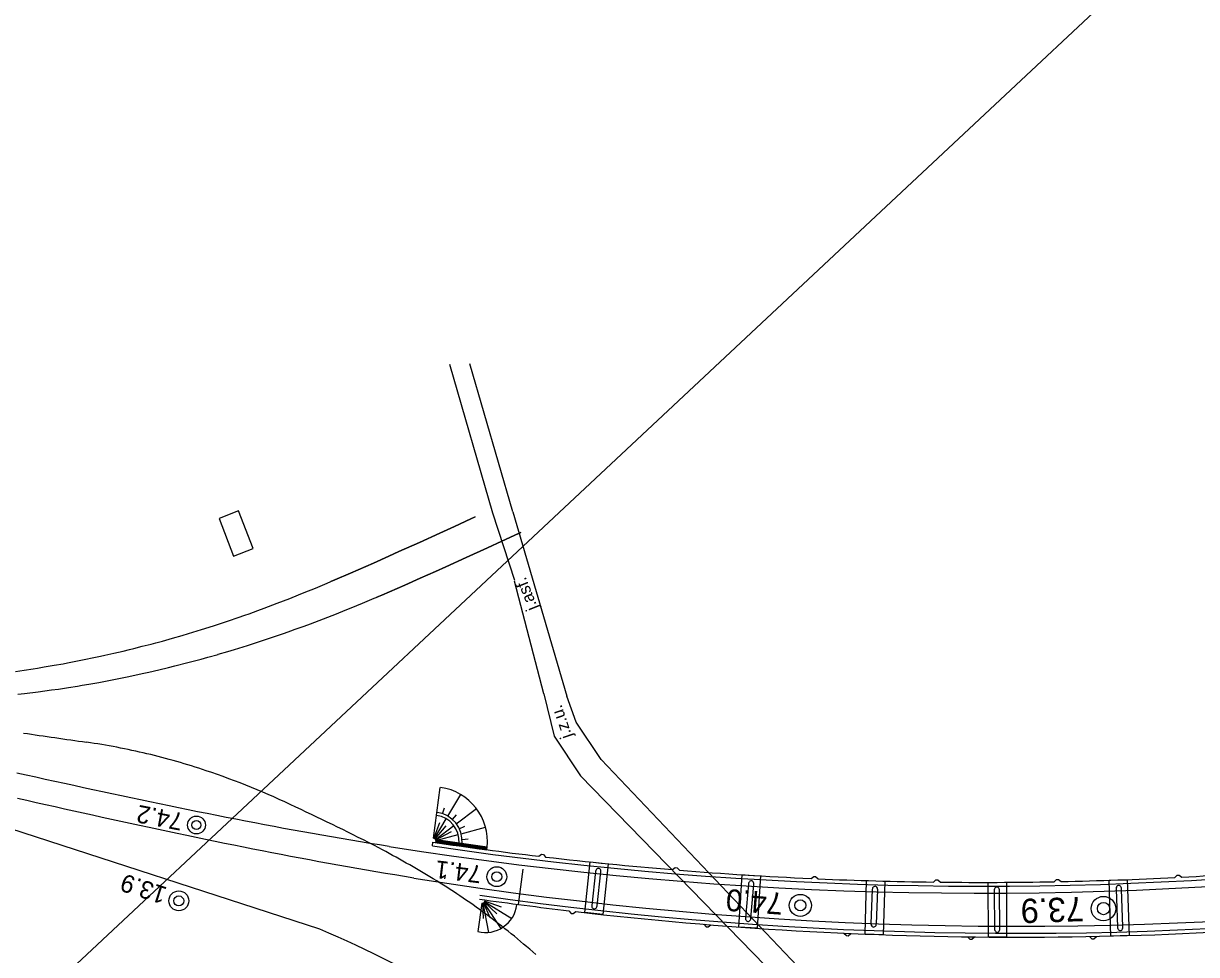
# Model space of a CAD drawing. Extents: x 6541740 to 6566395, y 5525066 to 5530361.
# Drawn here: x 6554203.1 to 6554299.8, y 5525284.7 to 5525361.5 of the extents above; entities that cross this region are included whole.
import ezdxf

# ---------------------------------------------------------------- set-up
doc = ezdxf.new("R2010")
doc.units = 0
for name, color, linetype in [('Domyślna', 7, 'Continuous'), ('ps_wymiarowanie', 7, 'Continuous'), ('TOR_PRZEK_P-komponent', 7, 'Continuous'), ('TOR_PS_P-chodniki i place ładunkowe', 7, 'Continuous'), ('TOR_PS_T-rowy otwarte nieumocnione', 7, 'Continuous'), ('TOR_PS_T-wypelnienia', 7, 'Continuous'), ('TOR_RAMKI-ramka+tabelka 1', 7, 'Continuous'), ('TOR_W-warstwa dodatkowa 2', 7, 'Continuous')]:
    doc.layers.add(name, color=color, linetype=linetype)

# ---------------------------------------------------------------- blocks, each defined once
blk = doc.blocks.new('4010_1')
at = {"layer": 'Domyślna'}
for radius in [0.75, 0.375]:
    blk.add_circle((0, 0), radius, dxfattribs=at)

msp = doc.modelspace()

# ---------------------------------------------------------------- linework, layer by layer
at = {"layer": 'ps_wymiarowanie'}
msp.add_lwpolyline([(6554220.436, 5525317.58), (6554222.047, 5525318.206), (6554220.847, 5525321.299), (6554219.235, 5525320.674)], close=True, dxfattribs=at)
at = {"layer": 'TOR_PRZEK_P-komponent'}
msp.add_line((6554227.542, 5525286.815), (6554197.471, 5525296.584), dxfattribs=at)
for points in [[(6554233.254, 5525293.639), (6554232.462, 5525293.765), (6554231.671, 5525293.894), (6554230.88, 5525294.024), (6554230.089, 5525294.157), (6554229.298, 5525294.291), (6554228.508, 5525294.427), (6554227.718, 5525294.565), (6554226.928, 5525294.704), (6554226.139, 5525294.846), (6554225.35, 5525294.989), (6554224.561, 5525295.133), (6554223.773, 5525295.28), (6554222.985, 5525295.428), (6554222.197, 5525295.577), (6554221.409, 5525295.728), (6554220.622, 5525295.88), (6554219.835, 5525296.034), (6554219.048, 5525296.189), (6554218.262, 5525296.345), (6554217.475, 5525296.503), (6554216.689, 5525296.662), (6554215.904, 5525296.822), (6554215.118, 5525296.984), (6554214.333, 5525297.146), (6554213.548, 5525297.31), (6554212.763, 5525297.474), (6554211.979, 5525297.64), (6554211.194, 5525297.807), (6554210.41, 5525297.974), (6554209.626, 5525298.143), (6554208.842, 5525298.312), (6554208.059, 5525298.483), (6554207.275, 5525298.654), (6554206.492, 5525298.826), (6554205.709, 5525298.998), (6554204.926, 5525299.171), (6554204.143, 5525299.345), (6554203.361, 5525299.52), (6554202.578, 5525299.695)], [(6554235.289, 5525291.034), (6554234.506, 5525291.161), (6554233.723, 5525291.29), (6554232.94, 5525291.421), (6554232.158, 5525291.553), (6554231.377, 5525291.688), (6554230.595, 5525291.824), (6554229.814, 5525291.962), (6554229.033, 5525292.101), (6554228.252, 5525292.243), (6554227.472, 5525292.386), (6554226.692, 5525292.53), (6554225.912, 5525292.676), (6554225.133, 5525292.824), (6554224.354, 5525292.973), (6554223.575, 5525293.124), (6554222.797, 5525293.276), (6554222.018, 5525293.429), (6554221.24, 5525293.584), (6554220.462, 5525293.739), (6554219.685, 5525293.897), (6554218.908, 5525294.055), (6554218.13, 5525294.215), (6554217.354, 5525294.375), (6554216.577, 5525294.537), (6554215.801, 5525294.7), (6554215.025, 5525294.864), (6554214.249, 5525295.029), (6554213.473, 5525295.194), (6554212.697, 5525295.361), (6554211.922, 5525295.529), (6554211.147, 5525295.697), (6554210.372, 5525295.866), (6554209.597, 5525296.036), (6554208.822, 5525296.207), (6554208.048, 5525296.378), (6554207.273, 5525296.55), (6554206.499, 5525296.723), (6554205.725, 5525296.896), (6554204.951, 5525297.07), (6554204.177, 5525297.244), (6554203.403, 5525297.418), (6554202.629, 5525297.593)]]:
    msp.add_lwpolyline(points, dxfattribs=at)
for centre, radius, start, end in [((6554282.16, 5525602.288), 312.5, 260.99633, 292.47468), ((6554285.041, 5525600.561), 313.5, 260.86861, 292.93573), ((6554201.408, 5525223.226), 68.75, 46.02682, 67.65809)]:
    msp.add_arc(centre, radius, start, end, dxfattribs=at)
at = {"layer": 'TOR_PS_P-chodniki i place ładunkowe'}
msp.add_lwpolyline([(6554978.64, 5525612.763), (6554394.635, 5525066.011), (6554198.488, 5525275.523), (6554782.493, 5525822.275)], close=True, dxfattribs=at)
at = {"layer": 'TOR_PS_T-rowy otwarte nieumocnione'}
for points in [[(6554202.456, 5525308.065), (6554203.187, 5525308.173), (6554203.189, 5525308.173), (6554203.92, 5525308.285), (6554204.285, 5525308.344), (6554204.833, 5525308.433), (6554205.651, 5525308.573), (6554205.653, 5525308.574), (6554206.384, 5525308.705), (6554206.749, 5525308.772), (6554207.296, 5525308.876), (6554208.113, 5525309.038), (6554208.115, 5525309.039), (6554208.931, 5525309.207), (6554209.474, 5525309.323), (6554209.835, 5525309.403), (6554210.557, 5525309.565), (6554210.559, 5525309.566), (6554211.344, 5525309.749), (6554211.869, 5525309.876), (6554212.218, 5525309.961), (6554212.915, 5525310.136), (6554212.915, 5525310.137), (6554213.652, 5525310.327), (6554214.02, 5525310.425), (6554214.571, 5525310.574), (6554215.394, 5525310.803), (6554215.397, 5525310.804), (6554216.197, 5525311.034), (6554216.728, 5525311.192), (6554217.083, 5525311.298), (6554217.79, 5525311.515), (6554217.791, 5525311.515), (6554218.779, 5525311.828), (6554219.273, 5525311.988), (6554220.01, 5525312.233), (6554220.012, 5525312.234), (6554220.818, 5525312.51), (6554221.355, 5525312.697), (6554221.712, 5525312.824), (6554222.424, 5525313.082), (6554222.957, 5525313.278), (6554223.312, 5525313.411), (6554224.021, 5525313.68), (6554225.08, 5525314.091), (6554225.784, 5525314.371), (6554226.253, 5525314.56), (6554227.188, 5525314.942), (6554227.189, 5525314.943), (6554228.146, 5525315.342), (6554228.452, 5525315.472), (6554228.441, 5525315.467), (6554228.783, 5525315.612), (6554230.055, 5525316.159), (6554230.689, 5525316.436), (6554231.956, 5525316.995), (6554233.219, 5525317.56), (6554234.061, 5525317.939), (6554235.742, 5525318.701), (6554235.742, 5525318.701), (6554237.42, 5525319.466), (6554237.42, 5525319.467), (6554238.631, 5525320.025), (6554238.631, 5525320.025), (6554239.992, 5525320.652), (6554239.992, 5525320.652), (6554240.347, 5525320.815)], [(6554240.347, 5525320.815), (6554239.992, 5525320.652), (6554239.992, 5525320.652), (6554238.631, 5525320.025), (6554238.631, 5525320.025), (6554237.42, 5525319.467), (6554237.42, 5525319.466), (6554235.742, 5525318.701), (6554235.742, 5525318.701), (6554234.061, 5525317.939), (6554233.219, 5525317.56), (6554231.956, 5525316.995), (6554230.689, 5525316.436), (6554230.055, 5525316.159), (6554228.783, 5525315.612), (6554228.441, 5525315.467)], [(6554202.656, 5525306.181), (6554203.214, 5525306.247), (6554204.329, 5525306.388), (6554204.33, 5525306.389), (6554205.445, 5525306.539), (6554206.002, 5525306.618), (6554206.834, 5525306.743), (6554206.836, 5525306.743), (6554207.58, 5525306.861), (6554207.952, 5525306.922), (6554208.508, 5525307.017), (6554209.34, 5525307.166), (6554209.342, 5525307.166), (6554210.162, 5525307.322), (6554210.708, 5525307.43), (6554211.797, 5525307.653), (6554211.798, 5525307.653), (6554212.899, 5525307.888), (6554213.449, 5525308.009), (6554214.27, 5525308.197), (6554214.272, 5525308.198), (6554215.068, 5525308.39), (6554215.597, 5525308.521), (6554216.654, 5525308.793), (6554216.656, 5525308.793), (6554217.77, 5525309.089), (6554218.327, 5525309.241), (6554219.158, 5525309.476), (6554219.16, 5525309.477), (6554219.971, 5525309.716), (6554220.51, 5525309.88), (6554221.586, 5525310.216), (6554221.587, 5525310.216), (6554222.573, 5525310.532), (6554223.066, 5525310.693), (6554223.802, 5525310.938), (6554223.804, 5525310.939), (6554224.619, 5525311.219), (6554225.161, 5525311.409), (6554225.521, 5525311.538), (6554226.241, 5525311.8), (6554226.78, 5525312), (6554227.138, 5525312.135), (6554227.854, 5525312.408), (6554228.924, 5525312.827), (6554229.636, 5525313.111), (6554230.109, 5525313.303), (6554231.052, 5525313.69), (6554231.054, 5525313.691), (6554232.011, 5525314.092), (6554232.255, 5525314.196), (6554232.246, 5525314.192), (6554232.647, 5525314.362), (6554233.918, 5525314.91), (6554234.551, 5525315.187), (6554235.816, 5525315.746), (6554237.078, 5525316.311), (6554237.919, 5525316.691), (6554239.597, 5525317.455), (6554239.597, 5525317.455), (6554241.341, 5525318.254), (6554241.341, 5525318.254), (6554242.539, 5525318.804), (6554242.539, 5525318.804), (6554243.912, 5525319.436), (6554243.912, 5525319.437), (6554244.087, 5525319.518)], [(6554244.087, 5525319.518), (6554243.912, 5525319.437), (6554243.912, 5525319.436), (6554242.539, 5525318.804), (6554242.539, 5525318.804), (6554241.341, 5525318.254), (6554241.341, 5525318.254), (6554239.597, 5525317.455), (6554239.597, 5525317.455), (6554237.919, 5525316.691), (6554237.078, 5525316.311), (6554235.816, 5525315.746), (6554234.551, 5525315.187), (6554233.918, 5525314.91), (6554232.647, 5525314.362), (6554232.246, 5525314.192)]]:
    msp.add_lwpolyline(points, dxfattribs=at)
for centre, major_axis, ratio, start_param, end_param in [((6554299.333, 5525955.893), (1096.72, -160.828), 0.595386, 4.711975, 4.716713), ((6554200.12, 5525245.806), (-56.319, 9.656), 0.99788, 4.649075, 4.737799), ((6554201.272, 5525250.279), (-51.737, 8.388), 0.999801, 4.544887, 4.641531), ((6554199.574, 5525243.583), (54.975, -22.679), 0.99699, 1.508612, 1.64288), ((6554157.437, 5525149.094), (-130.493, 97.334), 0.999557, 4.874395, 4.921247), ((6554192.074, 5525217.629), (77.899, -36.528), 0.998908, 1.460866, 1.520847), ((6554205.742, 5525239.775), (-35.297, 48.424), 0.999968, 5.019699, 5.106709), ((6554205.818, 5525240.228), (49.648, -32.994), 0.998324, 1.431562, 1.520347)]:
    msp.add_ellipse(centre, major_axis=major_axis, ratio=ratio, start_param=start_param, end_param=end_param, dxfattribs=at)
at = {"layer": 'TOR_PS_T-wypelnienia'}
for p, q in [((6554238.226, 5525333.383), (6554241.762, 5525321.145)), ((6554243.433, 5525321.221), (6554239.898, 5525333.407)), ((6554243.433, 5525321.221), (6554247.889, 5525306.033)), ((6554241.762, 5525321.145), (6554243.586, 5525315.588)), ((6554246.001, 5525306.209), (6554243.567, 5525315.498))]:
    msp.add_line(p, q, dxfattribs=at)
for points in [[(6554246.001, 5525306.209), (6554246.849, 5525302.731), (6554249.018, 5525299.449), (6554265.236, 5525282.797), (6554277.835, 5525261.061), (6554277.549, 5525260.496)], [(6554271.915, 5525275.82), (6554266.902, 5525283.763), (6554250.727, 5525300.805), (6554248.664, 5525303.896), (6554247.889, 5525306.033)]]:
    msp.add_lwpolyline(points, dxfattribs=at)
at = {"layer": 'TOR_W-warstwa dodatkowa 2'}
for p, q in [((6554236.895, 5525294.319), (6554237.451, 5525298.506)), ((6554238.088, 5525296.14), (6554239.147, 5525297.927)), ((6554237.654, 5525296.342), (6554237.819, 5525296.814)), ((6554238.457, 5525295.871), (6554238.788, 5525296.245)), ((6554238.786, 5525295.514), (6554240.447, 5525296.761)), ((6554236.945, 5525294.307), (6554237.424, 5525295.611)), ((6554236.99, 5525294.286), (6554237.961, 5525295.925)), ((6554237.029, 5525294.258), (6554237.938, 5525295.342)), ((6554237.063, 5525294.221), (6554238.586, 5525295.364)), ((6554239.032, 5525295.107), (6554239.483, 5525295.323)), ((6554239.186, 5525294.691), (6554241.193, 5525295.227)), ((6554237.089, 5525294.178), (6554238.381, 5525294.875)), ((6554237.133, 5525294.182), (6554237.1, 5525293.955)), ((6554237.131, 5525294.168), (6554237.103, 5525293.97)), ((6554237.104, 5525294.136), (6554238.944, 5525294.627)), ((6554237.184, 5525294.16), (6554237.156, 5525293.962)), ((6554237.242, 5525294.152), (6554237.214, 5525293.954)), ((6554237.291, 5525294.145), (6554237.263, 5525293.947)), ((6554237.349, 5525294.136), (6554237.321, 5525293.938)), ((6554237.407, 5525294.128), (6554237.378, 5525293.93)), ((6554237.46, 5525294.121), (6554237.432, 5525293.923)), ((6554237.518, 5525294.112), (6554237.49, 5525293.914)), ((6554237.518, 5525294.112), (6554237.49, 5525293.914)), ((6554237.567, 5525294.105), (6554237.539, 5525293.907)), ((6554237.625, 5525294.097), (6554237.596, 5525293.899)), ((6554239.262, 5525294.226), (6554239.761, 5525294.258)), ((6554236.811, 5525293.681), (6554236.852, 5525293.991)), ((6554237.682, 5525294.089), (6554237.654, 5525293.891)), ((6554237.736, 5525294.081), (6554237.707, 5525293.883)), ((6554237.792, 5525294.073), (6554237.764, 5525293.875)), ((6554237.845, 5525294.065), (6554237.817, 5525293.867)), ((6554237.845, 5525294.065), (6554237.817, 5525293.867)), ((6554237.903, 5525294.057), (6554237.875, 5525293.859)), ((6554237.956, 5525294.05), (6554237.928, 5525293.852)), ((6554238.015, 5525294.041), (6554237.986, 5525293.843)), ((6554238.063, 5525294.034), (6554238.035, 5525293.836)), ((6554238.121, 5525294.026), (6554238.093, 5525293.828)), ((6554238.179, 5525294.018), (6554238.15, 5525293.82)), ((6554238.232, 5525294.01), (6554238.204, 5525293.812)), ((6554238.29, 5525294.002), (6554238.262, 5525293.804)), ((6554238.29, 5525294.002), (6554238.262, 5525293.804)), ((6554238.339, 5525293.995), (6554238.311, 5525293.797)), ((6554238.397, 5525293.987), (6554238.368, 5525293.789)), ((6554238.454, 5525293.978), (6554238.426, 5525293.78)), ((6554238.508, 5525293.971), (6554238.479, 5525293.773)), ((6554238.564, 5525293.963), (6554238.536, 5525293.765)), ((6554238.617, 5525293.955), (6554238.589, 5525293.757)), ((6554238.656, 5525293.949), (6554238.627, 5525293.751)), ((6554238.723, 5525293.94), (6554238.694, 5525293.742)), ((6554238.789, 5525293.93), (6554238.761, 5525293.732)), ((6554238.856, 5525293.921), (6554238.828, 5525293.723)), ((6554238.923, 5525293.911), (6554238.895, 5525293.713)), ((6554238.992, 5525293.917), (6554238.959, 5525293.689)), ((6554239.047, 5525293.893), (6554239.019, 5525293.695)), ((6554239.105, 5525293.885), (6554239.077, 5525293.687)), ((6554239.158, 5525293.878), (6554239.13, 5525293.68)), ((6554239.217, 5525293.869), (6554239.188, 5525293.671)), ((6554239.265, 5525293.862), (6554239.237, 5525293.664)), ((6554239.323, 5525293.854), (6554239.295, 5525293.656)), ((6554239.381, 5525293.846), (6554239.352, 5525293.648)), ((6554239.434, 5525293.838), (6554239.406, 5525293.64)), ((6554239.49, 5525293.83), (6554239.462, 5525293.632)), ((6554239.544, 5525293.822), (6554239.515, 5525293.624)), ((6554239.582, 5525293.817), (6554239.554, 5525293.619)), ((6554239.649, 5525293.807), (6554239.621, 5525293.609)), ((6554239.716, 5525293.798), (6554239.687, 5525293.6)), ((6554239.782, 5525293.788), (6554239.754, 5525293.59)), ((6554239.849, 5525293.779), (6554239.821, 5525293.581)), ((6554239.916, 5525293.769), (6554239.888, 5525293.571)), ((6554239.974, 5525293.761), (6554239.945, 5525293.563)), ((6554240.031, 5525293.753), (6554240.003, 5525293.555)), ((6554240.085, 5525293.745), (6554240.056, 5525293.547)), ((6554240.143, 5525293.737), (6554240.115, 5525293.539)), ((6554240.143, 5525293.737), (6554240.115, 5525293.539)), ((6554240.192, 5525293.73), (6554240.163, 5525293.532)), ((6554240.249, 5525293.721), (6554240.221, 5525293.523)), ((6554240.307, 5525293.713), (6554240.279, 5525293.515)), ((6554240.36, 5525293.706), (6554240.332, 5525293.508)), ((6554240.417, 5525293.698), (6554240.388, 5525293.5)), ((6554240.47, 5525293.69), (6554240.442, 5525293.492)), ((6554240.508, 5525293.684), (6554240.48, 5525293.486)), ((6554240.575, 5525293.675), (6554240.547, 5525293.477)), ((6554240.642, 5525293.665), (6554240.614, 5525293.467)), ((6554240.709, 5525293.656), (6554240.681, 5525293.458)), ((6554240.776, 5525293.646), (6554240.747, 5525293.448)), ((6554240.842, 5525293.637), (6554240.814, 5525293.439)), ((6554240.9, 5525293.628), (6554240.872, 5525293.43)), ((6554240.958, 5525293.62), (6554240.929, 5525293.422)), ((6554241.011, 5525293.612), (6554240.983, 5525293.415)), ((6554241.069, 5525293.604), (6554241.041, 5525293.406)), ((6554241.069, 5525293.604), (6554241.041, 5525293.406)), ((6554241.118, 5525293.597), (6554241.09, 5525293.399)), ((6554241.176, 5525293.589), (6554241.147, 5525293.391)), ((6554241.233, 5525293.581), (6554241.205, 5525293.383)), ((6554241.287, 5525293.573), (6554241.258, 5525293.375)), ((6554237.867, 5525291.28), (6554237.822, 5525290.962)), ((6554243.9, 5525288.862), (6554244.287, 5525291.775)), ((6554240.886, 5525288.967), (6554240.554, 5525286.621)), ((6554240.934, 5525288.965), (6554240.997, 5525287.691)), ((6554240.97, 5525288.969), (6554241.444, 5525286.562)), ((6554241.022, 5525288.985), (6554241.546, 5525287.795)), ((6554241.059, 5525289.006), (6554242.462, 5525286.887)), ((6554241.105, 5525289.045), (6554242.131, 5525288.099)), ((6554241.134, 5525289.082), (6554243.348, 5525287.703)), ((6554241.157, 5525289.13), (6554242.485, 5525288.678))]:
    msp.add_line(p, q, dxfattribs=at)
for points in [[(6554237.131, 5525294.168), (6554241.315, 5525293.569)], [(6554241.316, 5525293.584), (6554237.133, 5525294.182)], [(6554237.103, 5525293.97), (6554241.291, 5525293.37)], [(6554245.573, 5525292.835), (6554245.801, 5525292.997), (6554245.959, 5525292.978), (6554246.144, 5525292.768)], [(6554249.8, 5525292.364), (6554251.292, 5525292.211), (6554250.861, 5525288.023), (6554249.37, 5525288.189), (6554249.8, 5525292.364)], [(6554250.251, 5525291.582), (6554249.941, 5525288.789)], [(6554250.388, 5525288.748), (6554250.698, 5525291.541)], [(6554256.589, 5525291.731), (6554256.812, 5525291.901), (6554256.969, 5525291.888), (6554257.162, 5525291.684)], [(6554262.334, 5525291.311), (6554263.831, 5525291.218), (6554263.561, 5525286.897), (6554262.065, 5525287.002), (6554262.334, 5525291.311)], [(6554297.98, 5525291.083), (6554298.179, 5525291.281), (6554298.337, 5525291.289), (6554298.555, 5525291.112)], [(6554262.846, 5525290.55), (6554262.602, 5525287.75)], [(6554263.051, 5525287.72), (6554263.294, 5525290.52)], [(6554268.01, 5525291.001), (6554268.227, 5525291.179), (6554268.385, 5525291.172), (6554268.585, 5525290.976)], [(6554272.585, 5525290.827), (6554274.084, 5525290.783), (6554273.954, 5525286.359), (6554272.455, 5525286.416), (6554272.585, 5525290.827)], [(6554278.086, 5525290.707), (6554278.296, 5525290.892), (6554278.455, 5525290.89), (6554278.661, 5525290.7)], [(6554282.607, 5525290.681), (6554284.107, 5525290.685), (6554284.119, 5525286.167), (6554282.619, 5525286.174), (6554282.607, 5525290.681)], [(6554288.034, 5525290.736), (6554288.239, 5525290.927), (6554288.397, 5525290.931), (6554288.609, 5525290.747)], [(6554292.56, 5525290.854), (6554294.059, 5525290.903), (6554294.208, 5525286.301), (6554292.709, 5525286.26), (6554292.56, 5525290.854)], [(6554273.049, 5525290.087), (6554272.947, 5525287.279)], [(6554273.396, 5525287.271), (6554273.499, 5525290.079)], [(6554283.091, 5525289.984), (6554283.124, 5525286.865)], [(6554283.574, 5525286.869), (6554283.541, 5525289.988)], [(6554293.136, 5525290.118), (6554293.255, 5525287.002)], [(6554293.704, 5525287.018), (6554293.585, 5525290.134)], [(6554248.067, 5525288.341), (6554248.253, 5525288.13), (6554248.41, 5525288.112), (6554248.639, 5525288.274)], [(6554259.189, 5525287.226), (6554259.382, 5525287.022), (6554259.54, 5525287.009), (6554259.763, 5525287.179)], [(6554270.721, 5525286.489), (6554270.921, 5525286.293), (6554271.079, 5525286.286), (6554271.296, 5525286.464)], [(6554280.894, 5525286.192), (6554281.1, 5525286.002), (6554281.258, 5525286), (6554281.469, 5525286.185)], [(6554290.938, 5525286.222), (6554291.15, 5525286.038), (6554291.308, 5525286.041), (6554291.513, 5525286.233)]]:
    msp.add_lwpolyline(points, dxfattribs=at)
for centre, radius, start, end in [((6554282.16, 5525602.288), 311.921, 261.6404, 291.11009), ((6554285.02, 5525600.629), 314.146, 261.89469, 291.10417), ((6554236.865, 5525294.074), 4.479, 353.53149, 81.99795), ((6554236.863, 5525294.071), 2.154, 355.80716, 82.44773), ((6554236.863, 5525294.071), 2.404, 355.39596, 82.44773), ((6554236.863, 5525294.071), 0.25, 332.80986, 82.44773), ((6554282.15, 5525602.214), 311.533, 261.6394, 263.25735), ((6554282.15, 5525602.214), 311.533, 263.36307, 265.29365), ((6554282.15, 5525602.214), 311.533, 265.39937, 267.39867), ((6554282.15, 5525602.214), 311.533, 273.01846, 274.74313), ((6554282.15, 5525602.214), 311.533, 267.50438, 269.25256), ((6554282.15, 5525602.214), 311.533, 269.35827, 271.08235), ((6554282.15, 5525602.214), 311.533, 271.18806, 272.91274), ((6554284.994, 5525600.699), 314.533, 261.90124, 263.25787), ((6554241.169, 5525289.18), 2.632, 256.48957, 352.19829), ((6554240.921, 5525289.214), 0.25, 261.9389, 4.37436), ((6554284.994, 5525600.699), 314.533, 263.36269, 276.62645)]:
    msp.add_arc(centre, radius, start, end, dxfattribs=at)
for centre, major_axis, ratio, start_param, end_param in [((6554250.475, 5525291.562), (0.041, 0.271), 0.820407, 4.762003, 7.903736), ((6554263.07, 5525290.535), (0.035, 0.272), 0.820407, 4.762003, 7.903736), ((6554273.274, 5525290.083), (0.021, 0.273), 0.820407, 4.762003, 7.903736), ((6554283.316, 5525289.986), (-0.004, 0.304), 0.740732, 4.709646, 7.851378), ((6554293.36, 5525290.126), (-0.012, 0.304), 0.740732, 4.709646, 7.851378), ((6554250.165, 5525288.769), (0.041, 0.271), 0.820407, 1.620187, 4.762072), ((6554262.827, 5525287.735), (0.035, 0.272), 0.820407, 1.620187, 4.762072), ((6554273.172, 5525287.275), (0.021, 0.273), 0.820407, 1.620187, 4.762072), ((6554283.349, 5525286.867), (-0.004, 0.304), 0.740732, 1.56783, 4.709715), ((6554293.479, 5525287.01), (-0.012, 0.304), 0.740732, 1.56783, 4.709715)]:
    msp.add_ellipse(centre, major_axis=major_axis, ratio=ratio, start_param=start_param, end_param=end_param, dxfattribs=at)

# ---------------------------------------------------------------- block references
at = {"layer": 'TOR_RAMKI-ramka+tabelka 1'}
for p, xscale, yscale, rotation in [((6554217.375, 5525295.41), 0.9812072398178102, 0.98120723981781, -37.1633519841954), ((6554242.121, 5525291.15), 1.0902302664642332, 1.0902302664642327, -33.20734604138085), ((6554215.923, 5525289.159), 1.0902302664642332, 1.0902302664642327, -33.20734604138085), ((6554267.128, 5525288.784), 1.2113669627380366, 1.2113669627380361, -30.451247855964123), ((6554292.099, 5525288.517), 1.3459632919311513, 1.3459632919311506, -24.431115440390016)]:
    msp.add_blockref('4010_1', p, dxfattribs=dict(at, xscale=xscale, yscale=yscale, rotation=rotation))

# ---------------------------------------------------------------- texts
at = {"layer": 'TOR_PS_T-wypelnienia'}
for s, rotation, p in [('j.asf.', 111.76237, (6554245.526, 5525313.302)), ('j.z.u.', 108.78817, (6554248.345, 5525302.722))]:
    msp.add_text(s, height=1, rotation=rotation, dxfattribs=at).set_placement(p)
at = {"layer": 'TOR_RAMKI-ramka+tabelka 1'}
for s, height, rotation, p in [('74.2', 1.458, 169.2159, (6554216.355, 5525296.366)), ('74.1', 1.458, 173.1719, (6554240.925, 5525292.047)), ('13.9', 1.458, 161.87252, (6554215.038, 5525290.236)), ('74.0', 1.8, 175.928, (6554265.746, 5525289.808)), ('73.9', 2, 181.94813, (6554290.453, 5525289.488))]:
    msp.add_text(s, height=height, rotation=rotation, dxfattribs=at).set_placement(p)

doc.saveas('drawing.dxf')
